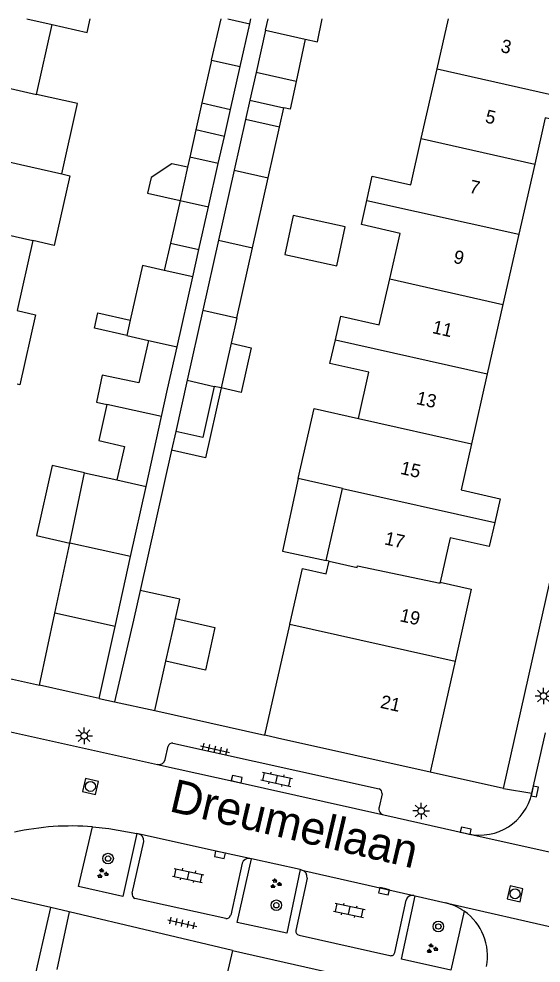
# Model space of a CAD drawing. Extents: x 128999 to 131010, y 395498 to 399007.
# Drawn here: x 129275.4 to 129314.7, y 398928.9 to 399000 of the extents above; entities that cross this region are included whole.
import ezdxf

# ---------------------------------------------------------------- set-up
doc = ezdxf.new("R2010")
doc.units = 0
for name, color, linetype in [('gg-afsc-erfafscheiding', 7, 'Continuous'), ('gg-afsc-muur', 7, 'Continuous'), ('gg-anno-huisnummerreeks BGT', 7, 'Continuous'), ('gg-anno-openbare ruimte label', 7, 'Continuous'), ('gg-bbg-bijgebouw', 7, 'Continuous'), ('gg-bbg-gedigitaliseerde bebouwing', 7, 'Continuous'), ('gg-bbg-gedigitaliseerde bijgebouw', 7, 'Continuous'), ('gg-bbg-hoofdgebouw', 7, 'Continuous'), ('gg-bbg-luifel en loopbrug', 7, 'Continuous'), ('gg-bbg-tussenscheiding', 7, 'Continuous'), ('gg-knt-verharding', 7, 'Continuous'), ('gg-knt-verharding nz', 7, 'Continuous'), ('gt-grn-weggrens', 7, 'Continuous'), ('gt-symb-boom', 7, 'Continuous'), ('gt-symb-groenvak', 7, 'Continuous'), ('gt-symb-klinker verharding', 7, 'Continuous'), ('gt-symb-kolk', 7, 'Continuous'), ('gt-symb-lichtmast', 7, 'Continuous'), ('gt-symb-rioolschacht', 7, 'Continuous'), ('gt-symb-tegel verharding', 7, 'Continuous')]:
    doc.layers.add(name, color=color, linetype=linetype)

# ---------------------------------------------------------------- blocks, each defined once
blk = doc.blocks.new('gt0-TEG1')
at = {"layer": 'gt-symb-tegel verharding'}
for p, q in [((-1.125, 0), (1.125, 0)), ((-0.9, -0.25), (-0.9, 0.25)), ((-0.45, -0.25), (-0.45, 0.25)), ((0, -0.25), (0, 0.25)), ((0.45, -0.25), (0.45, 0.25)), ((0.9, -0.25), (0.9, 0.25))]:
    blk.add_line(p, q, dxfattribs=at)
blk = doc.blocks.new('gt0-LMAST')
at = {"layer": 'gt-symb-lichtmast'}
for p, q in [((-0.182, 0.173), (-0.447, 0.438)), ((-0.005, 0.246), (-0.005, 0.621)), ((0.172, 0.173), (0.437, 0.438)), ((-0.255, -0.004), (-0.63, -0.004)), ((-0.182, -0.181), (-0.447, -0.446)), ((-0.005, -0.254), (-0.005, -0.629)), ((0.437, -0.446), (0.172, -0.181)), ((0.245, -0.004), (0.62, -0.004))]:
    blk.add_line(p, q, dxfattribs=at)
blk.add_circle((-0.005, -0.004), 0.25, dxfattribs=at)
blk = doc.blocks.new('gt0-KOLK')
at = {"layer": 'gt-symb-kolk'}
blk.add_lwpolyline([(0, 0), (0.375, 0), (0.375, 0.4), (-0.375, 0.4), (-0.375, 0), (0, 0)], dxfattribs=at)
blk = doc.blocks.new('gt0-KL1')
at = {"layer": 'gt-symb-klinker verharding'}
for p, q in [((-1.15, 0.3), (1.15, 0.3)), ((-1, -0.3), (-1, 0.3)), ((-0.5, 0.3), (-0.5, 0.45)), ((0, -0.3), (0, 0.3)), ((0.5, 0.3), (0.5, 0.45)), ((1, -0.3), (1, 0.3)), ((-1.15, -0.3), (1.15, -0.3)), ((-0.5, -0.45), (-0.5, -0.3)), ((0.5, -0.45), (0.5, -0.3))]:
    blk.add_line(p, q, dxfattribs=at)
blk = doc.blocks.new('gt0-BOOM')
at = {"layer": 'gt-symb-boom'}
for radius in [0.4, 0.2]:
    blk.add_circle((0, 0), radius, dxfattribs=at)
blk = doc.blocks.new('gt0-GRVAK')
at = {"layer": 'gt-symb-groenvak'}
for p, q in [((-0.11, 0.189), (-0.228, 0.24)), ((-0.182, 0.153), (0.088, 0.153)), ((-0.091, 0.211), (-0.156, 0.322)), ((-0.047, 0.214), (-0.047, 0.393)), ((-0.004, 0.211), (0.061, 0.322)), ((0.015, 0.189), (0.133, 0.24)), ((0.262, -0.052), (0.197, 0.059)), ((0.305, -0.049), (0.305, 0.13)), ((0.349, -0.052), (0.414, 0.059)), ((-0.245, -0.228), (-0.363, -0.177)), ((-0.318, -0.264), (-0.047, -0.264)), ((-0.226, -0.206), (-0.291, -0.095)), ((-0.183, -0.203), (-0.183, -0.024)), ((-0.139, -0.206), (-0.074, -0.095)), ((-0.12, -0.228), (-0.002, -0.177)), ((0.243, -0.074), (0.125, -0.023)), ((0.17, -0.11), (0.441, -0.11)), ((0.368, -0.074), (0.486, -0.023))]:
    blk.add_line(p, q, dxfattribs=at)
blk = doc.blocks.new('gt0-RS')
at = {"layer": 'gt-symb-rioolschacht'}
blk.add_lwpolyline([(-0.5, -0.5), (0.5, -0.5), (0.5, 0.5), (-0.5, 0.5)], close=True, dxfattribs=at)
blk.add_circle((0, 0), 0.375, dxfattribs=at)

msp = doc.modelspace()

# ---------------------------------------------------------------- linework, layer by layer
at = {"layer": 'gg-afsc-erfafscheiding'}
msp.add_line((129286.884, 398967.515), (129284.52, 398956.95), dxfattribs=at)
at = {"layer": 'gg-afsc-muur'}
for p, q in [((129267.141, 398952.02), (129276.945, 398949.831)), ((129285.62, 398947.92), (129293.905, 398946.054)), ((129279.182, 398932.758), (129278.23, 398928.43)), ((129291.46, 398929.857), (129279.182, 398932.758))]:
    msp.add_line(p, q, dxfattribs=at)
at = {"layer": 'gg-bbg-bijgebouw'}
for p, q in [((129289.9, 398996.89), (129290.605, 399000)), ((129291.12, 399000), (129292.77, 398999.63)), ((129292.046, 398996.411), (129292.77, 398999.63)), ((129289.9, 398996.89), (129289.17, 398993.67)), ((129291.32, 398993.18), (129292.046, 398996.411)), ((129289.17, 398993.67), (129291.32, 398993.18)), ((129288.25, 398989.58), (129288.081, 398988.832)), ((129290.4, 398989.1), (129288.25, 398989.58)), ((129289.666, 398985.848), (129290.4, 398989.1)), ((129288.081, 398988.832), (129287.516, 398986.332)), ((129287.516, 398986.332), (129286.79, 398983.12)), ((129288.94, 398982.63), (129289.666, 398985.848)), ((129286.79, 398983.12), (129288.94, 398982.63)), ((129284.52, 398956.95), (129284.009, 398954.726)), ((129287.004, 398954.056), (129287.182, 398954.845)), ((129284.009, 398954.726), (129282.596, 398948.574)), ((129286.456, 398951.626), (129287.004, 398954.056)), ((129285.62, 398947.92), (129286.456, 398951.626)), ((129279.177, 398949.333), (129276.945, 398949.831)), ((129281.436, 398948.833), (129279.177, 398949.333)), ((129282.596, 398948.574), (129285.62, 398947.92)), ((129277.801, 398933.08), (129274.351, 398933.87)), ((129276.1, 398925.745), (129277.801, 398933.08))]:
    msp.add_line(p, q, dxfattribs=at)
msp.add_lwpolyline([(129287.182, 398954.845), (129287.51, 398956.3), (129284.52, 398956.95)], dxfattribs=at)
at = {"layer": 'gg-bbg-gedigitaliseerde bebouwing'}
for p, q in [((129276.708, 398994.31), (129277.898, 398999.571)), ((129276.429, 398983.303), (129275.251, 398978.032)), ((129300.945, 398969.911), (129301.73, 398973.39)), ((129299.753, 398964.629), (129296.414, 398965.383)), ((129298.53, 398959.21), (129299.753, 398964.629))]:
    msp.add_line(p, q, dxfattribs=at)
for points in [[(129277.898, 398999.571), (129280.532, 398998.976), (129280.763, 399000)], [(129278.624, 398988.326), (129279.807, 398993.617), (129276.708, 398994.31)], [(129278.624, 398988.326), (129279.218, 398988.192), (129278.032, 398982.941), (129276.429, 398983.303)], [(129275.251, 398978.032), (129276.628, 398977.725), (129275.45, 398972.453), (129275.255, 398972.497)], [(129296.414, 398965.383), (129297.606, 398970.665), (129300.945, 398969.911)]]:
    msp.add_lwpolyline(points, dxfattribs=at)
at = {"layer": 'gg-bbg-gedigitaliseerde bijgebouw'}
for p, q in [((129293.96, 398999.152), (129293.248, 398995.97)), ((129293.96, 398999.152), (129296.936, 398998.481)), ((129296.936, 398998.481), (129296.261, 398995.296)), ((129296.261, 398995.296), (129293.248, 398995.97)), ((129292.453, 398992.416), (129291.601, 398988.605)), ((129295.015, 398991.843), (129292.453, 398992.416)), ((129294.16, 398988.022), (129295.015, 398991.843)), ((129291.601, 398988.605), (129290.424, 398983.345)), ((129292.984, 398982.764), (129294.16, 398988.022)), ((129290.424, 398983.345), (129289.241, 398978.056)), ((129291.803, 398977.483), (129292.984, 398982.764)), ((129288.493, 398980.569), (129286.327, 398981.06)), ((129287.296, 398975.302), (129288.493, 398980.569)), ((129289.241, 398978.056), (129288.062, 398972.783)), ((129283.771, 398977.325), (129283.506, 398976.155)), ((129291.803, 398977.483), (129291.375, 398975.572)), ((129283.506, 398976.155), (129285.138, 398975.785)), ((129285.138, 398975.785), (129284.42, 398972.59)), ((129291.375, 398975.572), (129290.623, 398972.21)), ((129286.57, 398972.11), (129287.296, 398975.302)), ((129288.062, 398972.783), (129287.202, 398968.939)), ((129286.117, 398970.056), (129286.57, 398972.11)), ((129290.623, 398972.21), (129290.09, 398972.33)), ((129284.956, 398964.792), (129286.117, 398970.056)), ((129279.215, 398960.533), (129280.337, 398965.825)), ((129280.337, 398965.825), (129282.771, 398965.281)), ((129283.79, 398959.506), (129284.956, 398964.792)), ((129278.097, 398955.261), (129279.215, 398960.533)), ((129282.629, 398954.24), (129283.79, 398959.506)), ((129276.945, 398949.831), (129278.097, 398955.261)), ((129281.436, 398948.833), (129282.629, 398954.24))]:
    msp.add_line(p, q, dxfattribs=at)
for points in [[(129286.327, 398981.06), (129284.7, 398981.428), (129283.771, 398977.325)], [(129284.42, 398972.59), (129281.661, 398973.175), (129281.23, 398971.144), (129282.015, 398970.966)], [(129290.09, 398972.33), (129289.23, 398968.486), (129287.202, 398968.939)], [(129282.015, 398970.966), (129281.399, 398968.245), (129283.342, 398967.805), (129282.771, 398965.281)]]:
    msp.add_lwpolyline(points, dxfattribs=at)
at = {"layer": 'gg-bbg-hoofdgebouw'}
for p, q in [((129306.872, 398996.24), (129307.725, 399000)), ((129305.68, 398990.99), (129306.872, 398996.24)), ((129314.223, 398989.06), (129313.034, 398983.799)), ((129313.034, 398983.799), (129311.833, 398978.482)), ((129311.833, 398978.482), (129310.655, 398973.27)), ((129310.655, 398973.27), (129309.467, 398968.011)), ((129298.744, 398959.161), (129298.53, 398959.21)), ((129293.905, 398946.054), (129295.782, 398954.36)), ((129295.782, 398954.36), (129295.798, 398954.432)), ((129308.228, 398951.631), (129307.001, 398946.19)), ((129294.861, 398945.84), (129293.905, 398946.054)), ((129306.342, 398943.267), (129294.861, 398945.84)), ((129307.001, 398946.19), (129306.342, 398943.267)), ((129291.46, 398929.857), (129289.578, 398921.528)), ((129291.46, 398929.857), (129302.351, 398927.4))]:
    msp.add_line(p, q, dxfattribs=at)
for points in [[(129318.323, 398993.656), (129317.931, 398991.9), (129315.011, 398992.55), (129314.223, 398989.06)], [(129301.589, 398986.33), (129301.99, 398988.16), (129304.89, 398987.51), (129305.68, 398990.99)], [(129303.308, 398980.418), (129304.09, 398983.85), (129301.19, 398984.51), (129301.589, 398986.33)], [(129299.213, 398975.827), (129299.62, 398977.62), (129302.52, 398976.96), (129303.308, 398980.418)], [(129301.73, 398973.39), (129298.81, 398974.05), (129299.213, 398975.827)], [(129309.467, 398968.011), (129308.681, 398964.53), (129311.621, 398963.86), (129311.21, 398962.081)], [(129311.21, 398962.081), (129310.791, 398960.27), (129307.861, 398960.93), (129307.111, 398957.58)], [(129295.798, 398954.432), (129296.743, 398958.612), (129298.529, 398958.21), (129298.744, 398959.161)], [(129307.111, 398957.58), (129309.451, 398957.05), (129308.228, 398951.631)]]:
    msp.add_lwpolyline(points, dxfattribs=at)
at = {"layer": 'gg-bbg-luifel en loopbrug'}
for p, q in [((129292.77, 398999.63), (129292.854, 399000)), ((129293.96, 398999.152), (129294.15, 399000)), ((129293.248, 398995.97), (129292.783, 398993.89)), ((129289.17, 398993.67), (129288.712, 398991.634)), ((129292.783, 398993.89), (129292.453, 398992.416)), ((129292.783, 398993.89), (129295.344, 398993.314)), ((129295.015, 398991.843), (129295.344, 398993.314)), ((129290.862, 398991.149), (129291.32, 398993.18)), ((129288.712, 398991.634), (129288.25, 398989.58)), ((129290.862, 398991.149), (129288.712, 398991.634)), ((129290.4, 398989.1), (129290.862, 398991.149)), ((129286.79, 398983.12), (129286.327, 398981.06)), ((129288.493, 398980.569), (129288.94, 398982.63)), ((129287.202, 398968.939), (129286.884, 398967.515))]:
    msp.add_line(p, q, dxfattribs=at)
for points in [[(129296.936, 398998.481), (129297.859, 398998.282), (129298.23, 399000)], [(129296.261, 398995.296), (129295.818, 398993.208), (129295.344, 398993.314)], [(129288.081, 398988.832), (129286.912, 398989.096), (129285.341, 398988.053), (129285.077, 398986.882), (129287.516, 398986.332)], [(129295.417, 398982.257), (129299.327, 398981.414), (129299.959, 398984.347), (129296.049, 398985.19), (129295.417, 398982.257)], [(129283.506, 398976.155), (129281.067, 398976.705), (129281.331, 398977.876), (129283.771, 398977.325)], [(129291.375, 398975.572), (129292.872, 398975.237), (129292.119, 398971.875), (129290.623, 398972.21)], [(129290.623, 398972.21), (129289.444, 398966.942), (129286.884, 398967.515)], [(129280.337, 398965.825), (129277.898, 398966.375), (129276.708, 398961.098), (129279.215, 398960.533)], [(129296.414, 398965.383), (129295.236, 398959.92), (129298.53, 398959.21)], [(129287.182, 398954.845), (129290.15, 398954.181), (129289.43, 398950.961), (129286.456, 398951.626)]]:
    msp.add_lwpolyline(points, dxfattribs=at)
at = {"layer": 'gg-bbg-tussenscheiding'}
for p, q in [((129275.985, 399000), (129277.898, 398999.571)), ((129289.9, 398996.89), (129292.046, 398996.411)), ((129267.988, 398996.274), (129276.708, 398994.31)), ((129306.872, 398996.24), (129318.323, 398993.656)), ((129266.796, 398990.999), (129275.513, 398989.029)), ((129305.68, 398990.99), (129314.223, 398989.06)), ((129275.513, 398989.029), (129278.624, 398988.326)), ((129291.601, 398988.605), (129294.16, 398988.022)), ((129287.516, 398986.332), (129289.666, 398985.848)), ((129301.589, 398986.33), (129313.034, 398983.799)), ((129274.325, 398983.779), (129276.429, 398983.303)), ((129290.424, 398983.345), (129292.984, 398982.764)), ((129303.308, 398980.418), (129311.833, 398978.482)), ((129289.241, 398978.056), (129291.803, 398977.483)), ((129285.138, 398975.785), (129287.296, 398975.302)), ((129299.213, 398975.827), (129310.655, 398973.27)), ((129288.062, 398972.783), (129290.09, 398972.33)), ((129286.117, 398970.056), (129282.015, 398970.966)), ((129300.945, 398969.911), (129309.467, 398968.011)), ((129282.771, 398965.281), (129284.956, 398964.792)), ((129299.753, 398964.629), (129311.21, 398962.081)), ((129283.79, 398959.506), (129279.215, 398960.533)), ((129282.629, 398954.24), (129278.097, 398955.261)), ((129295.798, 398954.432), (129308.228, 398951.631))]:
    msp.add_line(p, q, dxfattribs=at)
msp.add_lwpolyline([(129298.744, 398959.161), (129300.86, 398958.68), (129300.89, 398958.81), (129307.094, 398957.503), (129307.111, 398957.58)], dxfattribs=at)
at = {"layer": 'gg-knt-verharding'}
for p, q in [((129274.516, 398946.372), (129285.83, 398943.867)), ((129314.014, 398941.705), (129315.036, 398946.25)), ((129286.407, 398944.232), (129286.631, 398945.23)), ((129286.987, 398945.463), (129302.504, 398942.017)), ((129311.881, 398942.06), (129306.342, 398943.267)), ((129302.732, 398941.654), (129302.507, 398940.651)), ((129302.867, 398940.054), (129309.21, 398938.623)), ((129284.378, 398938.643), (129284.276, 398938.66)), ((129283.903, 398934.159), (129284.783, 398938.062)), ((129292.198, 398936.414), (129291.331, 398932.498)), ((129292.902, 398936.756), (129292.774, 398936.785)), ((129296.561, 398935.939), (129292.902, 398936.756)), ((129296.699, 398935.908), (129296.561, 398935.939)), ((129297.088, 398935.286), (129296.244, 398931.358)), ((129290.956, 398932.263), (129284.115, 398933.775)), ((129303.692, 398929.705), (129304.553, 398933.628)), ((129305.134, 398933.999), (129305.231, 398933.976)), ((129305.231, 398933.976), (129307.532, 398933.431)), ((129296.479, 398931), (129303.328, 398929.466))]:
    msp.add_line(p, q, dxfattribs=at)
for points in [[(129311.881, 398942.06), (129317.801, 398968.42), (129315.611, 398972.13), (129321.894, 399000)], [(129284.276, 398938.66), (129283.212, 398933.905), (129279.87, 398934.661), (129280.931, 398939.162)], [(129280.931, 398939.162), (129282.147, 398939.027), (129284.276, 398938.66)], [(129296.561, 398935.939), (129295.557, 398931.147), (129291.822, 398931.962), (129292.902, 398936.756)], [(129308.909, 398932.812), (129307.902, 398928.365), (129304.193, 398929.193), (129305.231, 398933.976)]]:
    msp.add_lwpolyline(points, dxfattribs=at)
for centre, radius, start, end in [((129286.929, 398945.163), 0.306, 79.12914, 167.27991), ((129285.927, 398944.353), 0.495, 258.76674, 345.8667), ((129302.395, 398941.696), 0.339, 352.95612, 71.30967), ((129310.065, 398942.576), 4.044, 257.79931, 347.56499), ((129302.985, 398940.532), 0.492, 166.01324, 256.16798), ((129279.34, 398919.348), 19.877, 85.40889, 102.45472), ((129284.26, 398938.129), 0.527, 352.68833, 77.07037), ((129292.685, 398936.291), 0.502, 79.78341, 165.78753), ((129296.508, 398935.356), 0.585, 353.15218, 70.8917), ((129284.242, 398934.096), 0.345, 169.38898, 248.41573), ((129305.033, 398933.516), 0.493, 78.20351, 166.91737), ((129306.556, 398929.42), 4.128, 55.25862, 76.33088), ((129306.567, 398929.443), 4.103, 348.74316, 55.19093), ((129291.022, 398932.574), 0.318, 258.02193, 346.12607), ((129296.546, 398931.3), 0.308, 169.1976, 257.36616), ((129303.392, 398929.765), 0.306, 257.87551, 348.70176)]:
    msp.add_arc(centre, radius, start, end, dxfattribs=at)
at = {"layer": 'gg-knt-verharding nz'}
msp.add_line((129296.699, 398935.908), (129305.134, 398933.999), dxfattribs=at)
for points in [[(129285.83, 398943.867), (129291.744, 398942.557), (129302.867, 398940.054)], [(129292.774, 398936.785), (129290.566, 398937.246), (129284.378, 398938.643)]]:
    msp.add_lwpolyline(points, dxfattribs=at)
at = {"layer": 'gt-grn-weggrens'}
for p, q in [((129281.436, 398948.833), (129282.596, 398948.574)), ((129311.881, 398942.06), (129314.014, 398941.705)), ((129309.21, 398938.623), (129321.824, 398935.824)), ((129279.182, 398932.758), (129277.801, 398933.08)), ((129307.532, 398933.431), (129320.131, 398930.576))]:
    msp.add_line(p, q, dxfattribs=at)

# ---------------------------------------------------------------- block references
at = {"layer": 'gt-symb-boom'}
for p in [(129282.096, 398936.771), (129294.77, 398933.257), (129306.969, 398931.658)]:
    msp.add_blockref('gt0-BOOM', p, dxfattribs=at)
at = {"layer": 'gt-symb-groenvak'}
for p in [(129281.675, 398935.644), (129294.71, 398934.875), (129306.479, 398929.986)]:
    msp.add_blockref('gt0-GRVAK', p, dxfattribs=at)
at = {"layer": 'gt-symb-klinker verharding'}
for p, rotation in [((129294.788, 398942.743), -12.0067083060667), ((129288.134, 398935.501), -12.006708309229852), ((129300.265, 398932.876), -12.006708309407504)]:
    msp.add_blockref('gt0-KL1', p, dxfattribs=dict(at, rotation=rotation))
at = {"layer": 'gt-symb-kolk'}
for p, rotation in [((129291.744, 398942.557), -12.47907180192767), ((129314.044, 398941.858), -101.65840162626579), ((129308.988, 398938.672), -12.715336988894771), ((129290.566, 398937.246), 168.2293739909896), ((129302.921, 398934.506), 167.29726808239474)]:
    msp.add_blockref('gt0-KOLK', p, dxfattribs=dict(at, rotation=rotation))
at = {"layer": 'gt-symb-lichtmast'}
for p in [(129314.892, 398949.015), (129280.3, 398946.025), (129305.675, 398940.358)]:
    msp.add_blockref('gt0-LMAST', p, dxfattribs=at)
at = {"layer": 'gt-symb-rioolschacht'}
for p, rotation in [((129280.77, 398942.2), -102.71533698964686), ((129312.745, 398934.122), 77.40904938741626)]:
    msp.add_blockref('gt0-RS', p, dxfattribs=dict(at, rotation=rotation))
at = {"layer": 'gt-symb-tegel verharding'}
for p, rotation in [((129290.155, 398945.017), -12.646853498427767), ((129287.685, 398931.911), -12.646853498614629)]:
    msp.add_blockref('gt0-TEG1', p, dxfattribs=dict(at, rotation=rotation))

# ---------------------------------------------------------------- texts
at = {"layer": 'gg-anno-huisnummerreeks BGT'}
for s, rotation, p in [('3', 347.2, (129311.611, 398997.516)), ('5', 347.3, (129310.436, 398992.211)), ('7', 347.3, (129309.242, 398986.926)), ('9', 347.3, (129308.048, 398981.641)), ('11', 347.3, (129306.454, 398976.35)), ('13', 347.3, (129305.247, 398971.009)), ('15', 347.3, (129304.058, 398965.746)), ('17', 347.4, (129302.857, 398960.44)), ('19', 347.3, (129304.013, 398954.652)), ('21', 347.3, (129302.542, 398948.134))]:
    msp.add_text(s, height=1, rotation=rotation, dxfattribs=at).set_placement(p)
at = {"layer": 'gg-anno-openbare ruimte label'}
msp.add_text('Dreumellaan', height=2.5, rotation=346.8, dxfattribs=at).set_placement((129286.624, 398940.354))

doc.saveas('drawing.dxf')
